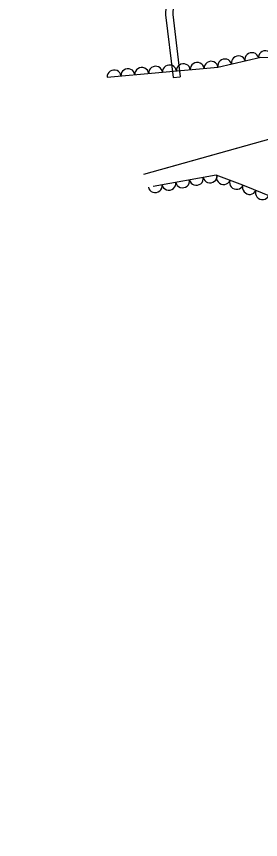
# Model space of a CAD drawing. Extents: x 1746719 to 1766531, y 631721 to 662391.
# Drawn here: x 1754645 to 1754715.1, y 648373.3 to 648610.2 of the extents above; entities that cross this region are included whole.
import ezdxf

# ---------------------------------------------------------------- set-up
doc = ezdxf.new("R2010")
doc.units = 0
for name, color, linetype in [('SURVEY - AERIAL SURVEY - Photo Control - Points - Numbers', 7, 'Continuous'), ('SURVEY - AERIAL SURVEY - Photo Control with Text', 7, 'Continuous'), ('SURVEY - CENTERLINE - Existing Roads Curve Text', 7, 'Continuous')]:
    doc.layers.add(name, color=color, linetype=linetype)

msp = doc.modelspace()

# ---------------------------------------------------------------- linework, layer by layer
at = {"layer": 'SURVEY - AERIAL SURVEY - Photo Control - Points - Numbers'}
for points in [[(1754644.97, 648765.37), (1754649.29, 648745.46), (1754656.02, 648724.54), (1754668.83, 648692.15), (1754683.86, 648652.18), (1754688.68, 648631.78), (1754687.8, 648610.69), (1754689.97, 648592.58)], [(1754647.01, 648765.81), (1754651.31, 648745.99), (1754657.99, 648725.23), (1754670.79, 648692.88), (1754685.88, 648652.76), (1754690.79, 648631.95), (1754689.91, 648610.74), (1754692.05, 648592.82)], [(1754689.97, 648592.58), (1754692.05, 648592.82)]]:
    msp.add_lwpolyline(points, dxfattribs=at)
at = {"layer": 'SURVEY - AERIAL SURVEY - Photo Control with Text'}
msp.add_lwpolyline([(1754671.03, 648592.7), (1754685.93, 648594.05), (1754702.84, 648595.57), (1754715.2, 648598.47), (1754724.67, 648598.2), (1754730.79, 648591.5), (1754734.59, 648582.89), (1754734.83, 648569.22), (1754727.82, 648560.91), (1754718.8, 648558.08), (1754710.09, 648561.62), (1754702.39, 648564.49), (1754684.22, 648561.28)], dxfattribs=at)
for centre, major_axis in [((1754708.74, 648596.95), (1.95, 0.46)), ((1754712.63, 648597.87), (1.95, 0.46)), ((1754716.56, 648598.43), (2, -0.06)), ((1754684.97, 648593.96), (1.99, 0.18)), ((1754688.95, 648594.32), (1.99, 0.18)), ((1754692.94, 648594.68), (1.99, 0.18)), ((1754696.92, 648595.04), (1.99, 0.18)), ((1754700.9, 648595.4), (1.99, 0.18)), ((1754704.84, 648596.04), (1.95, 0.46)), ((1754673.02, 648592.88), (1.99, 0.18)), ((1754677, 648593.24), (1.99, 0.18)), ((1754680.99, 648593.6), (1.99, 0.18)), ((1754692.75, 648562.79), (-1.97, -0.35)), ((1754696.69, 648563.48), (-1.97, -0.35)), ((1754700.63, 648564.18), (-1.97, -0.35)), ((1754704.46, 648563.72), (-1.87, 0.7)), ((1754708.21, 648562.32), (-1.87, 0.7)), ((1754684.87, 648561.39), (-1.97, -0.35)), ((1754688.81, 648562.09), (-1.97, -0.35)), ((1754711.93, 648560.87), (-1.85, 0.75)), ((1754715.64, 648559.37), (-1.85, 0.75))]:
    msp.add_ellipse(centre, major_axis=major_axis, ratio=0.940188, start_param=0, end_param=3.141593, dxfattribs=at)
at = {"layer": 'SURVEY - CENTERLINE - Existing Roads Curve Text'}
for points in [[(1754765.14, 648373.34), (1754788.09, 648379.69), (1754776.39, 648419.29), (1754764.4, 648468.4), (1754752.25, 648465.33), (1754730.49, 648534.16), (1754718.09, 648574.94), (1754681.51, 648564.68)], [(1754723.33, 648557.71), (1754718.09, 648574.94), (1754687.29, 648566.3)]]:
    msp.add_lwpolyline(points, dxfattribs=at)

doc.saveas('drawing.dxf')
